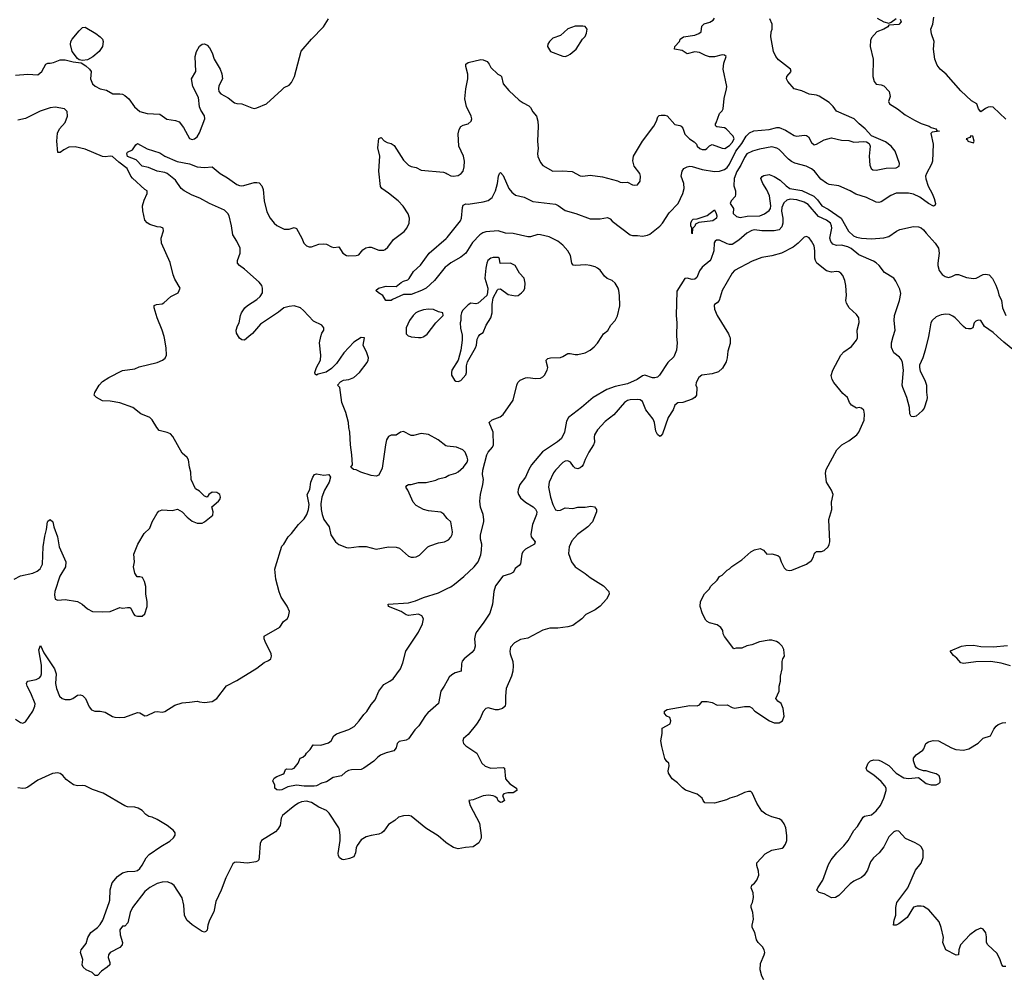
# Model space of a CAD drawing. Header units: inches. Extents: x 2293880 to 2522759, y 823965 to 1006879.
# Tile 260 of 325: x 2386564 to 2394479, y 974834 to 982547. Entities that reach past the tile are written whole.
import ezdxf

# ---------------------------------------------------------------- set-up
doc = ezdxf.new("R2010")
doc.units = ezdxf.units.IN
doc.header["$MEASUREMENT"] = 0
for name, color, linetype in [('C3987', 7, 'Continuous'), ('C3988', 7, 'Continuous'), ('C3997', 7, 'Continuous'), ('C3998', 7, 'Continuous')]:
    doc.layers.add(name, color=color, linetype=linetype)

msp = doc.modelspace()

# ---------------------------------------------------------------- linework, layer by layer
at = {"layer": 'C3987', "color": 5}
for points, elevation in [([(2386518.7, 978050), (2386570, 978077.3), (2386670, 978097.2), (2386705, 978115), (2386727.4, 978132.6), (2386748.4, 978171.6), (2386751.4, 978310), (2386764.8, 978395.2), (2386779.3, 978450), (2386786.6, 978510), (2386790, 978517.3), (2386810, 978530.4), (2386830, 978511.3), (2386837.4, 978470), (2386866.9, 978390), (2386881.1, 978310), (2386934.3, 978190), (2386931.3, 978150), (2386886.7, 978073.3), (2386845.4, 977950), (2386843.7, 977923.7), (2386850.4, 977890.4), (2386870, 977880.5), (2386930, 977887.2), (2387030, 977870.7), (2387066, 977850), (2387110, 977810.8), (2387150, 977790.8), (2387230, 977786.8), (2387290, 977791), (2387370, 977821), (2387390, 977816), (2387430, 977822.8), (2387450, 977821), (2387456.3, 977816.3), (2387478, 977770), (2387490, 977758), (2387510, 977751.3), (2387548.4, 977751.6), (2387570, 977772), (2387589.1, 977830.9), (2387589.3, 977870), (2387578, 977930), (2387577, 977990), (2387566, 978030), (2387550, 978062), (2387530, 978069), (2387509, 978069), (2387490, 978098), (2387479.3, 978150), (2387486, 978190), (2387481.2, 978250), (2387512.7, 978330), (2387563.3, 978416.7), (2387610, 978461), (2387629.6, 978510.3), (2387670, 978581), (2387683.6, 978596.4), (2387710, 978607.7), (2387790, 978600.7), (2387833.7, 978613.7), (2387870.5, 978590.5), (2387910, 978546.8), (2387950, 978514.8), (2387990, 978501), (2388030, 978501), (2388049.3, 978510.7), (2388115.5, 978564.5), (2388119, 978590), (2388108, 978632), (2388163.2, 978676.8), (2388173.2, 978690), (2388178, 978710), (2388172.3, 978730), (2388150, 978746.6), (2388110.7, 978749.3), (2388084.7, 978730), (2388070, 978708), (2388050, 978718), (2388010, 978758), (2387976.4, 978776.4), (2387942, 978850), (2387939, 978910), (2387929, 978950), (2387922, 979010), (2387909, 979029), (2387870, 979062), (2387795.9, 979195.9), (2387777.2, 979217.2), (2387750, 979229.3), (2387686, 979246), (2387667.5, 979267.5), (2387630, 979329.2), (2387610, 979349.3), (2387538.3, 979378.3), (2387473.2, 979430), (2387370, 979467.3), (2387290, 979479.7), (2387230, 979483.7), (2387182, 979510), (2387162, 979530), (2387168.7, 979550), (2387203.7, 979610), (2387230, 979639.1), (2387279.3, 979670), (2387390, 979726.3), (2387490, 979741.6), (2387523.1, 979756.9), (2387670, 979792.4), (2387712.7, 979810), (2387732.6, 979827.4), (2387742.9, 979850), (2387742.4, 979910), (2387728.1, 979988.1), (2387724.5, 980000)], 180), ([(2388405.3, 980000), (2388370, 979971.5), (2388350, 979973.3), (2388330, 979988), (2388323.4, 980000)], 160), ([(2390000, 979119.6), (2389990, 979120.9), (2389929, 979170), (2389850, 979211.8), (2389790, 979219.3), (2389730, 979204.5), (2389710, 979205.1), (2389650, 979236.2), (2389626, 979230), (2389590, 979207), (2389550, 979206), (2389530, 979196), (2389513.4, 979170), (2389503.8, 979130), (2389476.9, 978943.1), (2389450, 978886), (2389430, 978878), (2389390, 978882), (2389306, 978910), (2389270, 978928), (2389246, 978930), (2389226, 978950), (2389238, 978970), (2389234, 979050), (2389224, 979130), (2389219, 979230), (2389209.2, 979270), (2389206, 979310), (2389186, 979390), (2389152.7, 979470), (2389138, 979590), (2389118, 979610), (2389144, 979636), (2389168, 979650), (2389210, 979654), (2389249, 979670), (2389295.3, 979710), (2389356, 979790), (2389366, 979810), (2389367, 979830), (2389354, 979870), (2389324.5, 979930), (2389335.3, 979990), (2389310, 979992.7), (2389250, 979954), (2389170.6, 979870), (2389110, 979784), (2389070, 979742), (2389026.4, 979713.6), (2388962.8, 979697.2), (2388950, 979689.3), (2388938, 979698), (2388935.3, 979710), (2388949.2, 979750), (2388980.9, 979810), (2388983.7, 979850), (2388974.5, 979950), (2388985.7, 980000)], 160), ([(2389704.4, 980000), (2389710, 979998), (2389770, 979991.3), (2389790, 979991.3), (2389810, 979998), (2389812.8, 980000)], 160), ([(2386530, 976925.3), (2386570, 976896.5), (2386590, 976891.6), (2386610, 976902.7), (2386670.7, 976990), (2386686.8, 977030), (2386687.6, 977047.6), (2386653.6, 977133.6), (2386622.9, 977190), (2386618, 977210), (2386620.7, 977219.3), (2386629.6, 977230.4), (2386696.6, 977243.4), (2386724, 977256), (2386734.7, 977270), (2386739.2, 977290), (2386738.2, 977358.2), (2386718.4, 977481.6), (2386730, 977517.3), (2386759, 977459), (2386844.2, 977330), (2386856, 977290), (2386852.9, 977210), (2386859, 977170), (2386884.2, 977110), (2386905.5, 977090), (2386930, 977082), (2386970, 977081.5), (2386992, 977090), (2387030, 977117.1), (2387050, 977120.4), (2387070, 977113.7), (2387094, 977090), (2387122.4, 977022.4), (2387140, 977000), (2387168.7, 976988.7), (2387210, 976988.5), (2387250, 976980.2), (2387310, 976946), (2387330, 976940.7), (2387370, 976937.6), (2387410, 976940.7), (2387510, 976979.3), (2387530, 976975.5), (2387570, 976952), (2387590, 976955.2), (2387650, 976984.5), (2387670, 976987.1), (2387710, 976980.9), (2387730, 976985.7), (2387810, 977035.8), (2387870, 977056.5), (2387930, 977060.4), (2387990, 977070.5), (2388010, 977063), (2388050, 977058), (2388110, 977065.5), (2388150, 977090.7), (2388226.7, 977193.3), (2388310, 977235.5), (2388470, 977335.5), (2388530, 977379.3), (2388564.8, 977395.2), (2388584, 977410), (2388589.2, 977430), (2388586, 977450), (2388536, 977550), (2388529, 977571), (2388529, 977591), (2388654.8, 977665.2), (2388685.2, 977710), (2388713.2, 977730), (2388723.7, 977750), (2388732, 977790), (2388712.9, 977832.9), (2388664.8, 977904.8), (2388650, 977948), (2388622.9, 978050), (2388616, 978130), (2388619.3, 978150), (2388670, 978314), (2388688.4, 978331.6), (2388722, 978390), (2388750, 978418), (2388806, 978490), (2388850, 978533.4), (2388872, 978570), (2388885.1, 978610), (2388892, 978650), (2388875.3, 978730), (2388895.3, 978770), (2388905.2, 978830), (2388919.3, 978870), (2388934, 978890), (2388950, 978897.1), (2389010, 978886.8), (2389050, 978891.3), (2389062, 978870), (2389050.8, 978830), (2389014.6, 978765.4), (2388992.2, 978707.8), (2388984.9, 978655.1), (2388988.7, 978610), (2388995.3, 978570), (2389008.9, 978528.9), (2389053, 978470), (2389065.8, 978405.8), (2389103, 978350), (2389130, 978328.4), (2389190, 978304.2), (2389210, 978302.6), (2389290, 978313.7), (2389350, 978312.4), (2389430, 978290.5), (2389530, 978310.4), (2389590, 978308.2), (2389618, 978298), (2389690, 978233.4), (2389710, 978226.7), (2389730, 978226.7), (2389750, 978230.6), (2389776.6, 978243.4), (2389845.2, 978310), (2389861, 978319), (2389930, 978342), (2389978, 978350), (2390000, 978360.2)], 160), ([(2390000, 978538.7), (2389988.7, 978550), (2389973.2, 978573.2), (2389950, 978588.7), (2389850, 978599), (2389811.1, 978608.9), (2389750, 978642), (2389726, 978670), (2389684, 978764), (2389668, 978790), (2389676.4, 978803.6), (2389689.1, 978810.9), (2389710, 978811), (2389770, 978826.8), (2389832.5, 978827.5), (2389910, 978844.7), (2389930, 978856), (2389986, 978870), (2390000, 978877.6)], 160), ([(2390000, 977231.4), (2389977.2, 977190), (2389949.3, 977150.7), (2389930.4, 977050), (2389844.1, 976975.9), (2389825.4, 976954.5), (2389771.5, 976870), (2389740.7, 976839.3), (2389690, 976766), (2389670, 976755.6), (2389614, 976746), (2389599.1, 976730), (2389590, 976695.3), (2389570.3, 976669.7), (2389510, 976654.5), (2389465.5, 976634.5), (2389442, 976618), (2389410, 976586), (2389330.6, 976530), (2389310, 976520.5), (2389230, 976518), (2389208, 976512), (2389182, 976498), (2389150, 976469.7), (2389083.8, 976456.2), (2389030, 976420.5), (2388990, 976409.6), (2388950, 976389.7), (2388930, 976385.7), (2388850, 976385.4), (2388790, 976394), (2388720.4, 976379.6), (2388670, 976357.2), (2388650, 976354), (2388630, 976355.3), (2388615.3, 976370), (2388615.3, 976395.3), (2388598, 976430), (2388608.7, 976450), (2388630, 976464.7), (2388678.6, 976481.4), (2388688.7, 976490), (2388701.2, 976518.8), (2388710, 976524.7), (2388750, 976522.8), (2388770, 976531), (2388802, 976570), (2388818, 976610), (2388840.4, 976619.6), (2388862.7, 976637.3), (2388869.3, 976650), (2388899.1, 976680.9), (2388922.7, 976717.3), (2388983.9, 976716.1), (2389045.1, 976734.9), (2389069, 976750), (2389089, 976790), (2389110, 976806.8), (2389210, 976841.5), (2389253.4, 976866.6), (2389293.6, 976910), (2389330, 976963), (2389353.9, 976986.1), (2389390, 977043), (2389420.5, 977079.5), (2389451.8, 977150), (2389490, 977204), (2389539, 977230), (2389565.2, 977250), (2389624.5, 977330), (2389643, 977377), (2389668.2, 977471.8), (2389770, 977622.8), (2389801.6, 977690), (2389809.3, 977730), (2389795.9, 977755.9), (2389770, 977769.2), (2389690, 977757.2), (2389670, 977764), (2389629.6, 977789.6), (2389528.7, 977830), (2389526, 977850), (2389690, 977859.1), (2389744.7, 977875.3), (2389810, 977902.7), (2389930, 977939.1), (2390000, 977974.2)], 140), ([(2390000, 975926.1), (2389990, 975932.7), (2389927, 975987), (2389828.2, 976048.2), (2389710, 976145.2), (2389689.4, 976149.4), (2389650, 976147.3), (2389610, 976137), (2389579.1, 976110), (2389530, 976078), (2389490, 976023.7), (2389474, 976010), (2389450, 975999.7), (2389390, 975989.8), (2389350, 975977.7), (2389310, 975953.8), (2389277.4, 975910), (2389268.5, 975890), (2389263.8, 975850), (2389250, 975819), (2389215.1, 975804.9), (2389170, 975795.1), (2389157.2, 975797.2), (2389136, 975810), (2389127.5, 975827.5), (2389125.4, 975845.4), (2389140.5, 975950), (2389141.3, 975990), (2389134.7, 976034.7), (2389129.4, 976050), (2389052.7, 976170), (2389029, 976190), (2388970, 976216.4), (2388910, 976254.7), (2388870, 976265.4), (2388830, 976259.6), (2388805.3, 976250), (2388776.1, 976230), (2388676.5, 976150), (2388665.8, 976130), (2388656.5, 976070), (2388639.3, 976040.7), (2388620.1, 976019.9), (2388507.7, 975950), (2388495.8, 975924.2), (2388490, 975818), (2388485.2, 975794.8), (2388476.4, 975783.6), (2388463, 975777), (2388394, 975766), (2388310, 975776.3), (2388290, 975771.8), (2388278.6, 975761.4), (2388220.3, 975650), (2388184.4, 975550), (2388140.7, 975459.3), (2388123.9, 975376.1), (2388090, 975308.7), (2388077.1, 975270), (2388070.4, 975229.6), (2388061.1, 975218.9), (2388050, 975212.3), (2388030, 975216.9), (2387950, 975271.3), (2387906.6, 975310), (2387887.6, 975350), (2387883.1, 975430), (2387869.8, 975489.8), (2387806.6, 975586.6), (2387784.7, 975604.7), (2387750, 975616.9), (2387710, 975615.1), (2387670, 975604.5), (2387610, 975571.6), (2387570, 975539.8), (2387472, 975410), (2387451.8, 975370), (2387433.4, 975286.6), (2387410, 975262), (2387390, 975262), (2387367.9, 975232.1), (2387370.8, 975190), (2387390.7, 975130.7), (2387387.3, 975110), (2387370, 975089.5), (2387290, 975049), (2387279.1, 975030), (2387276.3, 975010), (2387287.3, 974970), (2387287.3, 974950), (2387266.8, 974930), (2387221.1, 974898.9), (2387190, 974864), (2387170, 974864), (2387147.3, 974887.3), (2387099, 974910), (2387073.2, 974930), (2387067, 974950), (2387072.5, 974992.5), (2387053.2, 975050), (2387059, 975070), (2387099.5, 975120.5), (2387112.7, 975170), (2387136, 975210), (2387190, 975250.4), (2387210, 975273), (2387233, 975310), (2387284.5, 975450), (2387289.5, 975470.5), (2387290, 975554), (2387307.3, 975610), (2387350, 975659.1), (2387390, 975690.4), (2387430, 975700.3), (2387490, 975702.6), (2387510, 975708.8), (2387530, 975724.4), (2387549.6, 975750), (2387580.5, 975810), (2387603.6, 975836.4), (2387698.6, 975901.4), (2387770, 975943.6), (2387799.7, 975970), (2387813.3, 975993.3), (2387813.6, 976010), (2387801.3, 976030), (2387749.8, 976070), (2387670, 976118), (2387630, 976136.9), (2387602.9, 976142.9), (2387577, 976157), (2387549.3, 976190), (2387516, 976210), (2387490, 976216.8), (2387430, 976220.4), (2387410, 976228.6), (2387234.5, 976330), (2387150, 976359.4), (2387090, 976389), (2387070, 976392.1), (2387030, 976387.8), (2386995.5, 976395.5), (2386938.5, 976438.5), (2386910, 976472.8), (2386890, 976488.4), (2386870, 976494.5), (2386827.6, 976487.6), (2386710, 976434.2), (2386630, 976378.2), (2386610, 976369.8), (2386590, 976367.8), (2386550, 976373.3)], 160)]:
    msp.add_lwpolyline(points, dxfattribs=dict(at, elevation=elevation))
at = {"layer": 'C3988', "color": 5}
for points, elevation in [([(2386530, 982101), (2386630, 982108.7), (2386710, 982103.5), (2386740.8, 982130), (2386773.2, 982190), (2386790, 982198.4), (2386810, 982197.1), (2386836.6, 982203.4), (2386890, 982224.4), (2386930, 982222.8), (2386992.9, 982207.1), (2387059, 982199), (2387095.7, 982175.7), (2387125.5, 982150), (2387138.3, 982130), (2387132.6, 982070), (2387150, 982030.4), (2387170, 982011.6), (2387210, 981991.4), (2387260.5, 981980.5), (2387311.7, 981951.7), (2387370, 981950.2), (2387390, 981947.1), (2387410, 981937.2), (2387440.2, 981910), (2387485.6, 981845.6), (2387530, 981809), (2387590, 981792.7), (2387690, 981788.2), (2387746.9, 981746.9), (2387816.2, 981736.2), (2387845.3, 981725.3), (2387881.3, 981681.3), (2387930, 981590.5), (2387950, 981583.1), (2387970, 981588.5), (2387990, 981606), (2388010, 981637.1), (2388052.2, 981750), (2388050, 981774.5), (2388020.5, 981820.5), (2388010, 981847), (2388001.5, 981921.5), (2387954.8, 982010), (2387945.1, 982070), (2387979.7, 982130), (2387975.8, 982250), (2387985.1, 982290), (2388010, 982333.4), (2388030, 982350.5), (2388050, 982353), (2388070, 982341.6), (2388090, 982320.4), (2388110, 982280.5), (2388128.2, 982228.2), (2388174.2, 982150), (2388190, 982110.6), (2388193.4, 982070), (2388165.5, 982014.5), (2388161.1, 981990), (2388165.6, 981970), (2388180.3, 981950), (2388238.8, 981918.8), (2388290, 981879.5), (2388310, 981872.7), (2388350, 981870.4), (2388430, 981838), (2388450, 981833.4), (2388470, 981837.3), (2388548.7, 981870), (2388670, 981984), (2388690, 982000.7), (2388730, 982021), (2388750, 982041), (2388772, 982090), (2388827.2, 982292.8), (2388910, 982390.3), (2389005.1, 982490), (2389046.3, 982553.7)], 180), ([(2387724.5, 980000), (2387709.6, 980050), (2387669.5, 980150), (2387645.1, 980230), (2387646, 980250), (2387662.9, 980257.1), (2387710, 980262), (2387724, 980270), (2387778.9, 980321.1), (2387839, 980350), (2387852.7, 980390), (2387810, 980462), (2387797.2, 980497.2), (2387774.2, 980594.1), (2387704.2, 980750), (2387701.6, 980790), (2387721.2, 980850), (2387718, 980870), (2387699.3, 980879.3), (2387670, 980882.7), (2387610, 980901.2), (2387590, 980914), (2387570, 980935.3), (2387553.3, 981010), (2387551.6, 981050), (2387563.8, 981096.2), (2387588.9, 981148.9), (2387588.7, 981170), (2387570, 981181.2), (2387470, 981272.6), (2387457.2, 981290), (2387428.7, 981350), (2387360.1, 981400.1), (2387310, 981447.6), (2387290, 981449.6), (2387250, 981443.5), (2387230, 981446.6), (2387090, 981505.6), (2387010, 981524.4), (2386959, 981521), (2386918.2, 981501.8), (2386890, 981478.4), (2386870, 981478), (2386861.7, 981570), (2386866.8, 981633.2), (2386884, 981670), (2386930, 981720.4), (2386947.1, 981770), (2386944.4, 981810), (2386925.1, 981830), (2386850, 981843.2), (2386810, 981838), (2386729.4, 981810.6), (2386610, 981753.7), (2386550, 981738)], 180), ([(2388323.4, 980000), (2388308.1, 980028.1), (2388305.3, 980050), (2388315.3, 980084.7), (2388328.3, 980110), (2388339.3, 980170), (2388347.7, 980190), (2388375, 980230), (2388395.6, 980250), (2388470, 980297), (2388498.3, 980321.7), (2388514.7, 980350), (2388517.1, 980390), (2388510.5, 980410), (2388490, 980437), (2388370, 980541.8), (2388329.6, 980570), (2388314, 980590), (2388315.6, 980610), (2388337.3, 980670), (2388335.9, 980710), (2388310, 980767.6), (2388278.2, 980818.2), (2388265.7, 980890), (2388247, 980970), (2388238.3, 980990), (2388210, 981016.9), (2388088.5, 981068.5), (2388012.9, 981112.9), (2387950, 981135.7), (2387887.2, 981170), (2387861.4, 981190), (2387817.1, 981257), (2387750, 981309.4), (2387730, 981318.4), (2387668.2, 981330), (2387599.4, 981359.4), (2387548.6, 981370), (2387499.2, 981419.2), (2387430, 981445.7), (2387425.7, 981470), (2387430, 981483), (2387470, 981500.7), (2387498, 981542), (2387510, 981551.3), (2387588, 981508), (2387690, 981476.5), (2387730.6, 981450), (2387830, 981405.6), (2387928.1, 981388.1), (2387990, 981363.6), (2388050, 981359.6), (2388110, 981364.9), (2388175.8, 981310), (2388235.7, 981275.7), (2388310, 981222), (2388330, 981214), (2388350, 981210.3), (2388367.1, 981212.9), (2388450, 981237.1), (2388470, 981239.1), (2388490, 981234), (2388510.8, 981210), (2388521.4, 981181.4), (2388530.5, 981089.5), (2388550, 981002.8), (2388578.4, 980950), (2388610, 980910.7), (2388630, 980893.4), (2388690, 980863), (2388730, 980863.8), (2388770, 980877.3), (2388790, 980867.3), (2388831.8, 980791.8), (2388848.5, 980750), (2388870, 980728.2), (2388890, 980720.5), (2388910, 980722), (2388970, 980742.8), (2389010, 980744), (2389030, 980742.8), (2389070, 980721), (2389090, 980716), (2389130, 980722), (2389162.8, 980670), (2389190, 980650.8), (2389210, 980647.7), (2389270, 980650.8), (2389290, 980656), (2389323, 980697), (2389346.6, 980713.4), (2389370, 980719.3), (2389390, 980717.1), (2389450, 980694.4), (2389490, 980694), (2389500.7, 980699.3), (2389522.7, 980717.3), (2389570, 980780.3), (2389654.5, 980845.5), (2389675.1, 980870), (2389693.7, 980910), (2389696.9, 980950), (2389686.9, 980986.9), (2389647.3, 981047.3), (2389607, 981090), (2389530, 981153.6), (2389476, 981190), (2389465.3, 981205.3), (2389452.2, 981330), (2389459.3, 981450), (2389442.7, 981517.3), (2389450, 981592), (2389470, 981601), (2389493, 981573), (2389519.3, 981559.3), (2389550.4, 981550.4), (2389575.5, 981535.5), (2389650, 981417.3), (2389690, 981377.3), (2389710, 981367.3), (2389750, 981357.3), (2389790, 981338), (2389970, 981320.4), (2389993, 981313), (2390000, 981308.8)], 160), ([(2390000, 980569.4), (2389983.1, 980556.9), (2389898.9, 980450), (2389831.5, 980390), (2389794.4, 980370), (2389710, 980338.3), (2389650, 980338.4), (2389561.4, 980298.6), (2389550, 980289.3), (2389530, 980289), (2389508, 980290), (2389482, 980330), (2389448.7, 980350), (2389428, 980370), (2389448.7, 980390), (2389510, 980403.8), (2389590, 980402.4), (2389630, 980433.1), (2389650, 980445.3), (2389683.3, 980456.7), (2389694, 980466), (2389730, 980522.6), (2389786.6, 980573.4), (2389855.3, 980670), (2389993.2, 980786.8), (2390000, 980795.3)], 140), ([(2388985.7, 980000), (2388992, 980028), (2389009, 980050), (2389009, 980070), (2388994, 980090), (2388924.7, 980124.8), (2388844.7, 980210), (2388820.5, 980230), (2388770, 980245.6), (2388730, 980242.4), (2388688.6, 980231.4), (2388644.8, 980195.2), (2388500.9, 980099.1), (2388435.6, 980024.4), (2388405.3, 980000)], 160), ([(2389812.8, 980000), (2389840.2, 980019.8), (2389908.7, 980110), (2389968, 980170), (2389966, 980190), (2389930, 980199), (2389890, 980217), (2389850, 980220.5), (2389810, 980214.7), (2389770, 980202), (2389748.2, 980190), (2389726.4, 980170), (2389698.4, 980130), (2389670.7, 980070), (2389670, 980022), (2389686.4, 980006.4), (2389704.4, 980000)], 160)]:
    msp.add_lwpolyline(points, dxfattribs=dict(at, elevation=elevation))
at = {"layer": 'C3988', "color": 5, "elevation": 180}
msp.add_lwpolyline([(2387070, 982218.5), (2387043.3, 982223.3), (2387030, 982234), (2386985.1, 982290), (2386971.9, 982348.1), (2386975.1, 982370), (2386986.6, 982390), (2387042, 982458), (2387070, 982482.8), (2387090, 982486), (2387175.9, 982435.9), (2387211.3, 982410), (2387230.6, 982390.6), (2387234, 982370), (2387230.5, 982330), (2387203.8, 982290), (2387153, 982247), (2387110, 982224.8)], close=True, dxfattribs=at)
at = {"layer": 'C3997', "color": 5}
for points, elevation in [([(2392270.1, 980000), (2392274.3, 979990), (2392275.5, 979944.5), (2392256.7, 979883.3), (2392251, 979830), (2392242.3, 979797.7), (2392213.5, 979746.5), (2392182.6, 979717.4), (2392130, 979699.9), (2392047.7, 979690), (2392023.8, 979670), (2392001.6, 979630), (2392000.5, 979610), (2392007.7, 979590), (2392004.7, 979530), (2391991.3, 979510), (2391970, 979495.3), (2391894, 979470), (2391854, 979466), (2391830.6, 979449.4), (2391816.4, 979410), (2391776.5, 979350), (2391730, 979217.2), (2391717.3, 979202.7), (2391710, 979196), (2391690, 979213.2), (2391678.9, 979238.9), (2391665.8, 979310), (2391656.1, 979336.1), (2391598, 979410), (2391570, 979478), (2391552, 979492), (2391530, 979494.8), (2391471, 979491), (2391450, 979484.7), (2391426, 979470), (2391340.5, 979370), (2391270, 979316.2), (2391208.2, 979250), (2391184.9, 979210), (2391180.7, 979190), (2391184, 979150), (2391175.5, 979130), (2391138.4, 979070), (2391108.6, 979011.4), (2391093.4, 978970), (2391083.4, 978956.6), (2391070, 978944), (2391050, 978937.2), (2391030, 978941.2), (2391014.5, 978954.5), (2390991, 978991), (2390970, 978999.6), (2390950, 978996.9), (2390930, 978986.6), (2390870, 978925.1), (2390856, 978904), (2390821.5, 978830), (2390815.3, 978790), (2390831.7, 978710), (2390850.4, 978650), (2390870, 978607.7), (2390890, 978600.4), (2390910, 978604.2), (2390950, 978622.6), (2391010, 978618), (2391050, 978627.8), (2391110.9, 978629.1), (2391155.6, 978635.6), (2391184.7, 978630), (2391200.7, 978610), (2391200.7, 978590), (2391167.7, 978510), (2391130.4, 978470), (2391048.8, 978410), (2391002.9, 978357.1), (2390980.2, 978310), (2390976.9, 978256.9), (2391000.4, 978190), (2391030.4, 978150), (2391110, 978096.4), (2391150, 978062.6), (2391257, 977997), (2391299.5, 977950), (2391302, 977930), (2391281.7, 977890), (2391230, 977833.5), (2391190, 977803.5), (2391114.2, 977765.8), (2391082.8, 977730), (2391010, 977678.4), (2390970, 977666.3), (2390890, 977656.3), (2390825.2, 977654.8), (2390770, 977641.2), (2390650, 977576), (2390590, 977565.2), (2390541.7, 977538.3), (2390510, 977504), (2390504.9, 977470), (2390507, 977450), (2390528.5, 977388.5), (2390531.9, 977351.9), (2390528.7, 977310), (2390518.7, 977270), (2390475.3, 977170), (2390468.7, 977110), (2390470.5, 977049.5), (2390466.8, 977030), (2390444.7, 977010), (2390410, 977000.9), (2390390, 977000.9), (2390330, 977014.5), (2390310, 977009.3), (2390290, 976985.2), (2390266.5, 976930), (2390235.6, 976884.4), (2390170, 976801.2), (2390131, 976770), (2390127.3, 976750), (2390131.3, 976730), (2390150, 976711.3), (2390238, 976650), (2390279.1, 976570), (2390306, 976546), (2390350, 976530.4), (2390450, 976536), (2390462, 976530), (2390470, 976444.7), (2390504.7, 976404.7), (2390558.8, 976370), (2390561, 976350), (2390530, 976332.7), (2390487.9, 976332.1), (2390456, 976324), (2390444.7, 976310), (2390462, 976270), (2390443.6, 976256.4), (2390430, 976255.3), (2390410, 976269), (2390402, 976290), (2390383.7, 976303.7), (2390369.5, 976309.5), (2390333.1, 976313.1), (2390290, 976309.6), (2390210, 976276), (2390174, 976270), (2390185.5, 976230), (2390260.3, 976090), (2390274, 975990), (2390273.2, 975966.8), (2390254.8, 975930), (2390210, 975897.2), (2390147.1, 975892.9), (2390090, 975881.2), (2390050, 975893.2), (2390000, 975926.1)], 160), ([(2391844.9, 980000), (2391848.9, 979950), (2391843.1, 979890), (2391822.8, 979837.3), (2391774.9, 979790), (2391708.4, 979690), (2391690, 979673.3), (2391670, 979668.5), (2391650, 979668.9), (2391590, 979690.6), (2391570, 979685.2), (2391526.3, 979653.7), (2391450, 979618.8), (2391350, 979598.2), (2391284.5, 979575.5), (2391174, 979510), (2391079.7, 979430), (2390974.7, 979350), (2390960.1, 979319.9), (2390942.6, 979230), (2390919.4, 979180.6), (2390887.4, 979152.6), (2390766.8, 979073.2), (2390679.4, 978970), (2390656, 978930), (2390630.1, 978869.9), (2390585, 978810), (2390570.2, 978770), (2390569.4, 978750), (2390574.7, 978730), (2390590, 978704.4), (2390630.3, 978670), (2390692.1, 978630), (2390711.3, 978611.3), (2390720.1, 978590), (2390719.3, 978570), (2390686, 978490), (2390672.1, 978412.1), (2390675.8, 978390), (2390706.7, 978350), (2390701.6, 978330), (2390630.3, 978290), (2390609.3, 978270.7), (2390600.8, 978250), (2390590, 978174), (2390579.5, 978160.5), (2390545.7, 978134.3), (2390533, 978107), (2390508.1, 978091.9), (2390446.7, 978073.3), (2390390, 977995.6), (2390375.8, 977950), (2390363.9, 977850), (2390342.3, 977777.7), (2390290, 977696.9), (2390239, 977630), (2390229.2, 977610), (2390219.7, 977570), (2390224.4, 977510), (2390218.2, 977481.8), (2390199.6, 977460.4), (2390137.8, 977410), (2390121.5, 977390), (2390114.4, 977370), (2390113, 977310), (2390064, 977296), (2390037.9, 977282.1), (2390017.3, 977262.7), (2390000, 977231.4)], 140), ([(2390000, 977974.2), (2390030, 977989.2), (2390060.5, 978010), (2390134, 978070), (2390218, 978150), (2390249.6, 978190.4), (2390270, 978244.7), (2390277.3, 978282.7), (2390278.7, 978330), (2390268.7, 978370), (2390267.2, 978407.2), (2390294.5, 978510), (2390295.8, 978530), (2390288.4, 978570), (2390268.3, 978628.3), (2390263.6, 978676.4), (2390267.5, 978730), (2390287, 978810), (2390291.7, 978850), (2390285, 978890), (2390286.9, 978926.9), (2390320.1, 979050), (2390330.5, 979070), (2390365.5, 979110), (2390373.3, 979130), (2390371.1, 979231.1), (2390339, 979310), (2390362, 979330), (2390426, 979354), (2390450, 979374.4), (2390530.8, 979489.2), (2390559.7, 979610), (2390568, 979630), (2390587.3, 979650), (2390630, 979668.8), (2390650, 979670.3), (2390710, 979661.7), (2390750, 979666.3), (2390770, 979676.4), (2390782.4, 979690), (2390804.2, 979730), (2390809.6, 979750), (2390798, 979790), (2390797.2, 979810), (2390810, 979822.8), (2390831.6, 979828.4), (2390910, 979831.4), (2390930, 979838.5), (2390970, 979862.7), (2390990, 979864.9), (2391030, 979854.9), (2391050, 979854.9), (2391110, 979867.7), (2391150.9, 979889.1), (2391182.7, 979917.3), (2391210, 979947.3), (2391244.3, 980000)], 140), ([(2390121, 980000), (2390121, 979970), (2390111, 979890), (2390087.7, 979810), (2390038.8, 979730), (2390034.8, 979710), (2390036, 979690), (2390058, 979650), (2390070, 979641), (2390090, 979638.8), (2390110, 979647.3), (2390150, 979691.3), (2390156.2, 979710), (2390155.5, 979764.5), (2390163.2, 979796.8), (2390228.7, 979910), (2390235.3, 979930), (2390240.4, 979979.6), (2390252.9, 980000)], 160), ([(2392545.5, 974830), (2392530, 974859.6), (2392516.5, 974910), (2392519.8, 974960.2), (2392549.6, 975030), (2392553.3, 975050), (2392549.6, 975069.6), (2392534.3, 975094.3), (2392499.3, 975130), (2392486, 975150), (2392474.5, 975210), (2392452.7, 975250), (2392452.7, 975270), (2392463.7, 975316.3), (2392457.6, 975370), (2392445.2, 975410), (2392445.2, 975430), (2392455.1, 975450), (2392462.7, 975490), (2392459.3, 975530), (2392444, 975570), (2392448.7, 975590), (2392470, 975606.8), (2392490, 975630.8), (2392506.6, 975670), (2392503.2, 975703.2), (2392488.9, 975748.9), (2392489.1, 975770.9), (2392556.5, 975843.5), (2392609.4, 975870.6), (2392692.9, 975887.1), (2392705.2, 975894.8), (2392721.2, 975918.8), (2392729.4, 975950.6), (2392729.5, 975990), (2392721.6, 976050), (2392710, 976084), (2392690, 976109.3), (2392670, 976122.7), (2392610, 976139), (2392561.5, 976161.5), (2392530, 976185.2), (2392489.4, 976250), (2392452.9, 976332.9), (2392442, 976342), (2392423.1, 976343.1), (2392390, 976335.1), (2392330, 976306.6), (2392272, 976290), (2392244.4, 976275.6), (2392150, 976249), (2392072.7, 976252.7), (2392057.2, 976270), (2392049, 976290), (2392010, 976322.7), (2391915.1, 976355.1), (2391892.1, 976372.1), (2391851.8, 976411.8), (2391810, 976444), (2391779.3, 976490), (2391776, 976510), (2391784, 976550), (2391782, 976570), (2391765.2, 976585.2), (2391749.4, 976609.4), (2391724.7, 976704.7), (2391719, 976750), (2391728.7, 976808.7), (2391729, 976851), (2391791.9, 976888.1), (2391799, 976910), (2391790, 976938), (2391766, 976950), (2391746, 976970), (2391746, 976990), (2391770, 977002), (2391950, 977033.4), (2392010, 977030.7), (2392030, 977041), (2392050, 977066), (2392090, 977067.7), (2392130, 977057.3), (2392170, 977036), (2392250, 977041), (2392290, 977018.8), (2392310, 977014), (2392390, 977026.4), (2392430, 977027.3), (2392450, 977016), (2392474.8, 976990), (2392591.3, 976910), (2392630, 976894.8), (2392670, 976894.8), (2392697.2, 976910), (2392709.2, 976950), (2392701.2, 977010), (2392684, 977050), (2392658, 977070), (2392642, 977090), (2392669, 977150), (2392669.2, 977190), (2392679.3, 977230), (2392679.3, 977270), (2392692.1, 977327.9), (2392692.7, 977387.3), (2392699, 977410), (2392713.2, 977430), (2392705.6, 977485.6), (2392694, 977510), (2392670, 977535.3), (2392648, 977550), (2392610, 977559.3), (2392590, 977559.3), (2392510, 977546), (2392450, 977522.7), (2392410, 977514), (2392370, 977495.3), (2392324.7, 977495.3), (2392306, 977490), (2392229.6, 977589.6), (2392219.3, 977610), (2392216, 977636), (2392200.2, 977660.2), (2392170, 977682), (2392110, 977699), (2392089.4, 977709.4), (2392080.2, 977720.2), (2392054, 977770), (2392035.3, 977830), (2392038, 977870), (2392070, 977932), (2392108.4, 977971.6), (2392118, 977990), (2392170, 978042), (2392190, 978072), (2392210, 978082), (2392250, 978122), (2392270, 978132), (2392289.1, 978150.9), (2392370, 978204.7), (2392442, 978270), (2392470, 978284.7), (2392516.9, 978296.9), (2392543.6, 978283.6), (2392570, 978251.3), (2392610, 978254), (2392658.8, 978238.8), (2392670.8, 978230), (2392684, 978190), (2392710, 978141), (2392726, 978126), (2392750, 978120.7), (2392770, 978123), (2392889.2, 978170), (2392930, 978198.8), (2392946, 978230), (2392950, 978252), (2392958, 978262), (2392970, 978271), (2393010, 978271), (2393030, 978281), (2393064, 978310), (2393072.1, 978327.9), (2393075.1, 978350), (2393069.5, 978529.5), (2393092, 978610), (2393089.3, 978670), (2393103.7, 978730), (2393090, 978764), (2393049.6, 978830), (2393042.4, 978902.4), (2393046.3, 978930), (2393131.6, 979090), (2393172.3, 979130), (2393230, 979162.4), (2393293.6, 979210), (2393309.7, 979230.3), (2393352.9, 979327.1), (2393355.6, 979375.6), (2393349.3, 979409.3), (2393330, 979424), (2393311.3, 979428.7), (2393290, 979424), (2393249.6, 979449.6), (2393233.2, 979470), (2393219, 979510), (2393182, 979542), (2393107.3, 979630), (2393094.5, 979654.5), (2393087.7, 979687.7), (2393101.6, 979730), (2393164.2, 979850), (2393190, 979875.8), (2393250, 979919.3), (2393291.6, 979970), (2393298.7, 979990), (2393298.4, 980000)], 160), ([(2393868.5, 980000), (2393841.7, 979890), (2393823.6, 979830), (2393797.1, 979770), (2393796.3, 979750), (2393802.4, 979722.4), (2393839.5, 979650), (2393853.7, 979610), (2393852.8, 979552.8), (2393859.1, 979510), (2393856.3, 979490), (2393835.2, 979424.8), (2393818.5, 979401.5), (2393770, 979359), (2393750, 979355.3), (2393730, 979358), (2393719, 979379), (2393717, 979430), (2393695.6, 979510), (2393662, 979590), (2393658.4, 979610), (2393668.2, 979730), (2393659.2, 979790), (2393652.2, 979812.2), (2393635.3, 979835.3), (2393589.6, 979870), (2393572.4, 979912.4), (2393572.2, 979950), (2393586.7, 980000)], 140), ([(2394590, 979860.9), (2394474.5, 979954.5), (2394425.1, 980000)], 140), ([(2390000, 978877.6), (2390014.6, 978885.4), (2390070, 978901.6), (2390090, 978912.2), (2390131.8, 978950), (2390162, 978990), (2390165.1, 979010), (2390161.6, 979030), (2390145.1, 979070), (2390126, 979090), (2390074, 979110), (2390000, 979119.6)], 160), ([(2390000, 978360.2), (2390010, 978364.9), (2390030, 978386.8), (2390039.5, 978410), (2390042, 978430), (2390028.7, 978510), (2390000, 978538.7)], 160), ([(2394530, 977354), (2394453.6, 977373.6), (2394370, 977387.3), (2394250, 977384.4), (2394150, 977372), (2394130, 977378), (2394096.1, 977416.1), (2394070, 977436), (2394044, 977470), (2394046, 977474), (2394135.3, 977510), (2394170, 977516.4), (2394230, 977519.5), (2394290, 977508.7), (2394390, 977506), (2394503.3, 977516.7)], 140), ([(2394490, 974935.3), (2394470, 974935.3), (2394459, 974950), (2394446, 974990), (2394420.9, 975040.9), (2394345.2, 975110), (2394335.1, 975130), (2394335.9, 975175.9), (2394330, 975208), (2394310, 975238), (2394290, 975244), (2394252, 975230), (2394202.8, 975190), (2394126.8, 975110), (2394114, 975070), (2394110.6, 975029.4), (2394091.1, 975028.9), (2394009, 975070), (2393984, 975130), (2393989.3, 975170), (2393972.3, 975250), (2393955.3, 975295.3), (2393872.4, 975392.4), (2393830, 975418), (2393810, 975422.7), (2393778, 975422), (2393750, 975413.2), (2393697.3, 975330), (2393630, 975279.3), (2393610, 975269.4), (2393588.7, 975270), (2393593.2, 975310), (2393606, 975350), (2393607, 975410), (2393615.1, 975450), (2393704.4, 975570), (2393766, 975710), (2393811.7, 975768.3), (2393826.8, 975813.2), (2393826.6, 975870), (2393810, 975899.3), (2393799.3, 975910), (2393762.7, 975930), (2393685.3, 975965.3), (2393630, 976023.7), (2393610, 976027), (2393590, 976018.4), (2393550, 975979.5), (2393510, 975898), (2393473.4, 975850), (2393426.4, 975810), (2393403.4, 975776.6), (2393378.9, 975710), (2393352.9, 975670), (2393330, 975651.1), (2393270, 975623.1), (2393238.6, 975601.4), (2393150, 975506.6), (2393122.8, 975490), (2393090, 975487.4), (2393030, 975520.5), (2392990, 975532.7), (2392972.7, 975550), (2392979.5, 975570), (2393020.7, 975630), (2393064.7, 975755.2), (2393086.7, 975793.3), (2393132, 975850), (2393190, 975905.7), (2393223.9, 975950), (2393270, 976030.7), (2393298.9, 976061.1), (2393343.9, 976136.1), (2393354.8, 976145.2), (2393410, 976156.4), (2393450, 976186.7), (2393482.6, 976230), (2393510.8, 976290), (2393528.5, 976350), (2393528.3, 976370), (2393518.3, 976390), (2393490, 976423), (2393430, 976474.5), (2393375.3, 976510), (2393368.7, 976530), (2393384, 976570), (2393402, 976590), (2393430, 976598), (2393470, 976594.4), (2393490, 976588), (2393551.3, 976551.3), (2393610.5, 976490), (2393670, 976453), (2393710, 976447.7), (2393790, 976456), (2393850, 976407.7), (2393890, 976397.3), (2393930, 976396), (2393953.6, 976406.4), (2393962, 976418), (2393963.1, 976443.1), (2393955.3, 976470), (2393930, 976484), (2393890, 976497.2), (2393850, 976508.7), (2393829.1, 976509.1), (2393790, 976522), (2393773.6, 976533.6), (2393762, 976550), (2393749.3, 976589.3), (2393749.5, 976610.5), (2393770, 976638), (2393824.7, 976675.3), (2393833.2, 976686.8), (2393849.2, 976730), (2393870, 976742.8), (2393907.5, 976752.5), (2393950, 976750.4), (2394053.1, 976693.1), (2394090, 976682), (2394150, 976675.8), (2394194.3, 976685.7), (2394267.5, 976732.5), (2394310, 976770.7), (2394369.2, 976790.8), (2394395.8, 976844.2), (2394412.8, 976867.2), (2394430, 976882), (2394464.8, 976895.2), (2394490, 976899.1)], 140)]:
    msp.add_lwpolyline(points, dxfattribs=dict(at, elevation=elevation))
at = {"layer": 'C3998', "color": 5}
for points, elevation in [([(2390000, 981308.8), (2390030, 981290.4), (2390047.7, 981287.7), (2390090, 981294), (2390114, 981310), (2390127.6, 981330), (2390137.2, 981362.7), (2390139.3, 981410), (2390130.8, 981450), (2390094, 981530), (2390088.6, 981630), (2390096.1, 981663.9), (2390110, 981688), (2390130, 981699.3), (2390170, 981710.6), (2390192.7, 981730), (2390198, 981750), (2390194, 981770), (2390156.4, 981850), (2390143, 981910), (2390151.3, 981990), (2390166.6, 982070), (2390165.6, 982110), (2390149.3, 982170), (2390149.2, 982190), (2390170, 982202), (2390270, 982226), (2390290, 982224.7), (2390322, 982210), (2390338, 982190), (2390350, 982162), (2390407.5, 982107.5), (2390430, 982098), (2390436, 982090), (2390450.5, 982030), (2390496.3, 981976.3), (2390580.2, 981900.2), (2390610, 981878.3), (2390655.5, 981855.5), (2390670, 981841.6), (2390690, 981804.9), (2390718, 981770), (2390730.4, 981730), (2390732.4, 981690), (2390725.3, 981570), (2390731.8, 981510), (2390727.4, 981470), (2390730, 981446), (2390750, 981398.8), (2390770, 981373.4), (2390850, 981328.7), (2390928, 981332), (2391005.1, 981325.1), (2391070, 981290.6), (2391090, 981288.2), (2391150, 981298), (2391250, 981284.4), (2391370, 981252.4), (2391390, 981241.6), (2391410, 981238), (2391450, 981240.7), (2391490, 981220.5), (2391510, 981216.3), (2391530, 981218.8), (2391551.6, 981248.4), (2391553.3, 981290), (2391549.5, 981310), (2391502.9, 981370), (2391492.8, 981412.8), (2391498.3, 981450), (2391569.6, 981570), (2391662.4, 981690), (2391682, 981730), (2391693.6, 981766.4), (2391704, 981776), (2391720.2, 981779.8), (2391750, 981780.5), (2391770, 981773), (2391830, 981704.9), (2391870, 981697.3), (2391881, 981690), (2391893.8, 981673.8), (2391910, 981627.3), (2391947.7, 981590), (2391986.1, 981566.1), (2392005, 981544.9), (2392010.3, 981530), (2392032.2, 981510), (2392050, 981502.5), (2392075.6, 981504.4), (2392087.6, 981510), (2392110, 981533), (2392130, 981542.4), (2392210, 981513.8), (2392231.9, 981511.9), (2392270, 981534.8), (2392290, 981559.1), (2392306.5, 981590), (2392300.2, 981610), (2392242.9, 981670), (2392230, 981676.8), (2392166.7, 981686.7), (2392159, 981690), (2392156.5, 981696.5), (2392156.9, 981710), (2392163.7, 981716.3), (2392188.3, 981791.7), (2392210, 981814.8), (2392217.6, 981830), (2392226.2, 981913.8), (2392246.6, 981990), (2392249.3, 982010.7), (2392218.9, 982150), (2392223.8, 982196.2), (2392244, 982250), (2392230, 982261.2), (2392210, 982265.2), (2392150, 982249.3), (2392110, 982249.3), (2392077.5, 982257.5), (2392030, 982284), (2391990, 982289.3), (2391930, 982273.2), (2391890, 982299), (2391828.7, 982310), (2391830, 982332), (2391868.7, 982370), (2391874, 982390), (2391899, 982410), (2391990, 982423), (2392023.7, 982436.3), (2392042, 982450), (2392046.3, 982493.7), (2392067.2, 982512.8), (2392112.7, 982527.3), (2392137.5, 982542.5), (2392150, 982558)], 160), ([(2393458, 982558), (2393509.3, 982529.3), (2393550, 982518), (2393570, 982526), (2393610, 982557.2)], 120), ([(2394490, 981746.8), (2394390, 981843), (2394370, 981846.4), (2394350, 981842.4), (2394327.9, 981832.1), (2394290, 981804.7), (2394271, 981830), (2394258.8, 981870), (2394215.3, 981895.3), (2394130, 981974.9), (2394010.5, 982110), (2393964, 982150), (2393939.9, 982179.9), (2393919.1, 982230), (2393908.7, 982310), (2393916.3, 982370), (2393893.8, 982433.8), (2393888.9, 982470), (2393904.9, 982510), (2393912.4, 982567.6)], 120), ([(2390000, 980795.3), (2390107.7, 980930), (2390116.4, 980950), (2390124.2, 981035.8), (2390130, 981056), (2390150, 981065.5), (2390170, 981064.4), (2390290, 981081.3), (2390330, 981094.4), (2390361.4, 981118.6), (2390388.4, 981170), (2390405.4, 981230), (2390412.3, 981290), (2390421.2, 981310), (2390430, 981317.3), (2390450, 981294.8), (2390494.9, 981190), (2390519.6, 981159.6), (2390550, 981137.2), (2390619.3, 981119.3), (2390690, 981086), (2390870, 981062.9), (2390892.8, 981052.8), (2390950, 981013), (2391034.8, 980990), (2391150, 980945.2), (2391230, 980944.9), (2391290, 980955.6), (2391310, 980946.4), (2391327.6, 980927.6), (2391470, 980818.7), (2391490, 980812.4), (2391530, 980812.7), (2391570, 980806.4), (2391610, 980814), (2391630, 980823.1), (2391710, 980886.9), (2391731.7, 980910), (2391785.9, 980994.1), (2391856.2, 981070), (2391894, 981150), (2391906.2, 981190), (2391902, 981230), (2391881.8, 981290), (2391889.7, 981329.7), (2391904, 981350), (2391930, 981365.2), (2391950, 981369), (2391970, 981366.9), (2392050, 981341.4), (2392150, 981325.2), (2392190, 981327.8), (2392230, 981342.6), (2392250, 981358), (2392270, 981384.2), (2392320.7, 981490), (2392370, 981551.5), (2392404.4, 981610), (2392430, 981636.5), (2392466.5, 981653.5), (2392590, 981663.2), (2392650, 981680.5), (2392670, 981680.5), (2392719.4, 981659.4), (2392790, 981617), (2392810, 981610.3), (2392870, 981618.4), (2392890, 981615.5), (2392904.4, 981604.4), (2392930, 981558.8), (2392950, 981542), (2392970, 981545.5), (2393030, 981581.1), (2393090, 981596.4), (2393170, 981579.3), (2393230, 981575.5), (2393270, 981562.4), (2393350, 981567.2), (2393370, 981563.7), (2393391.7, 981551.7), (2393400.3, 981530), (2393393.8, 981450), (2393397.8, 981377.8), (2393408.7, 981350), (2393420.8, 981340.8), (2393450, 981335.8), (2393530, 981352), (2393610, 981357.1), (2393633.6, 981370), (2393637.6, 981390), (2393600.5, 981490), (2393569.6, 981530), (2393524.4, 981564.4), (2393410, 981613), (2393360.5, 981670), (2393311.5, 981710), (2393271.6, 981750), (2393131, 981811), (2393102.9, 981850), (2393070, 981880.7), (2392990, 981931.8), (2392970, 981940.7), (2392910, 981947.6), (2392850, 981973.6), (2392789.7, 981989.7), (2392739.5, 982050), (2392729.3, 982070), (2392729.5, 982090.5), (2392765.2, 982130), (2392759.6, 982150), (2392664.2, 982224.2), (2392643.5, 982250), (2392622.7, 982290), (2392601.2, 982410), (2392606, 982450), (2392613.2, 982470), (2392612.3, 982510), (2392593.3, 982553.3)], 140), ([(2393642, 982550), (2393649, 982530), (2393630, 982507.7), (2393550, 982502), (2393542, 982490), (2393510, 982471), (2393455.3, 982450), (2393410, 982402), (2393402, 982378), (2393401.2, 982330), (2393424, 982230), (2393422, 982090), (2393434, 982050), (2393449.5, 982029.5), (2393490, 982024), (2393510, 982014), (2393554, 981970), (2393561.2, 981930), (2393549.2, 981890), (2393557.2, 981870), (2393621.2, 981830), (2393681.7, 981781.7), (2393758, 981738), (2393811.5, 981711.5), (2393875.3, 981690), (2393890, 981679), (2393928, 981670), (2393935.3, 981655.3), (2393958, 981650), (2393898, 981642), (2393889, 981631), (2393906.8, 981546.8), (2393901.2, 981410), (2393894.1, 981385.9), (2393852.9, 981310), (2393846.6, 981290), (2393847.1, 981267.1), (2393867.2, 981207.3), (2393898.7, 981150), (2393914.7, 981110), (2393925.2, 981070), (2393923.1, 981056.9), (2393910, 981046.8), (2393870, 981068.5), (2393798.9, 981118.9), (2393750, 981143.1), (2393710, 981152.6), (2393610, 981151.1), (2393566.6, 981133.4), (2393490, 981081.6), (2393470, 981077.8), (2393450, 981080.7), (2393370, 981117.5), (2393284.3, 981144.3), (2393239.1, 981170), (2393150, 981210.3), (2393070, 981222.7), (2393050, 981232.7), (2393003.5, 981263.5), (2392954.4, 981330), (2392930, 981348.2), (2392886, 981370), (2392794.5, 981394.5), (2392767.1, 981407.1), (2392744.6, 981424.6), (2392670, 981502.6), (2392650, 981514.3), (2392610, 981524.9), (2392510, 981506.7), (2392454, 981490), (2392410, 981468.2), (2392390, 981438.4), (2392362.2, 981377.8), (2392330, 981327), (2392307.1, 981270), (2392305, 981210), (2392316.9, 981170), (2392319.1, 981140.9), (2392314.7, 981125.2), (2392283.7, 981090), (2392276, 981070), (2392301.2, 981030), (2392298, 980990), (2392325.8, 980965.8), (2392355.5, 980955.5), (2392412.7, 980967.3), (2392514, 980970), (2392550, 980987.1), (2392590, 981014), (2392599, 981030), (2392602.4, 981050), (2392591.8, 981130), (2392570, 981179.5), (2392536.5, 981230), (2392521.3, 981270), (2392532.8, 981287.2), (2392545.6, 981294.4), (2392590, 981301.4), (2392630, 981286.8), (2392676.6, 981256.6), (2392724.1, 981210), (2392753.7, 981190), (2392850, 981173.2), (2392947.7, 981127.7), (2392977.6, 981097.6), (2393011.7, 981050), (2393062.7, 981022.7), (2393168.2, 980950), (2393226.8, 980846.8), (2393267.1, 980810), (2393290, 980799), (2393330, 980789.4), (2393410, 980785.3), (2393510, 980792.4), (2393550, 980804.5), (2393612.9, 980847.1), (2393640.4, 980859.6), (2393750, 980883.9), (2393790, 980882.3), (2393810, 980874.5), (2393830, 980857.4), (2393849.9, 980829.9), (2393923.5, 980750), (2393950.8, 980710), (2393956.5, 980670), (2393944.2, 980590), (2393945.3, 980570), (2393955.6, 980530), (2393978.3, 980498.3), (2394002.2, 980482.2), (2394030, 980475.5), (2394057.9, 980482.1), (2394090, 980498.9), (2394110, 980498.9), (2394175.2, 980475.2), (2394230, 980466), (2394252, 980468), (2394310, 980498), (2394330, 980501.2), (2394356, 980496), (2394385.1, 980465.1), (2394411.8, 980411.8), (2394428, 980370), (2394434.5, 980334.5), (2394457.6, 980290), (2394463.6, 980230), (2394491.6, 980170)], 120), ([(2393586.7, 980000), (2393601.1, 980050), (2393592.8, 980130), (2393596.8, 980170), (2393635.9, 980290), (2393645.9, 980345.9), (2393639.8, 980379.8), (2393606.2, 980446.2), (2393589.6, 980469.6), (2393514.9, 980514.9), (2393471.8, 980570), (2393450, 980591.5), (2393426.3, 980606.3), (2393310, 980655.5), (2393248.2, 980708.2), (2393222, 980722), (2393170, 980733.5), (2393130, 980731.2), (2393101.1, 980741.1), (2393083.6, 980763.6), (2393077.5, 980790), (2393092.3, 980870), (2393090.9, 980890), (2393081.1, 980910), (2393050, 980935), (2392984.3, 980964.3), (2392902.1, 981062.1), (2392870, 981080.1), (2392810, 981099), (2392756.6, 981103.4), (2392730, 981096.5), (2392706.3, 981073.7), (2392690, 981038.4), (2392688.9, 981008.9), (2392699, 980950), (2392698, 980910), (2392690, 980881.3), (2392670, 980858), (2392630, 980850.5), (2392530, 980850.5), (2392470, 980857.7), (2392450, 980853.4), (2392410, 980829.8), (2392344.2, 980775.8), (2392290, 980740.3), (2392270, 980739.8), (2392250, 980746.3), (2392190, 980774.5), (2392165.9, 980774.1), (2392154.4, 980765.6), (2392147.3, 980752.7), (2392144.3, 980690), (2392120.4, 980619.6), (2392112.7, 980607.3), (2392050, 980558.6), (2392030, 980528.8), (2392006.2, 980473.8), (2391990, 980460.2), (2391970, 980458.1), (2391930, 980468.9), (2391910, 980467.1), (2391845.4, 980365.4), (2391841.3, 980170), (2391846.7, 980110), (2391844.2, 980010), (2391844.9, 980000)], 140), ([(2391244.3, 980000), (2391258.3, 980021.7), (2391291.1, 980048.9), (2391316.2, 980090), (2391350, 980128), (2391370, 980167.3), (2391387.2, 980247.3), (2391385.6, 980330), (2391379.5, 980370), (2391374.5, 980390), (2391352, 980430), (2391326.6, 980450), (2391286.4, 980466.4), (2391265.6, 980485.6), (2391230, 980533.3), (2391210, 980549.8), (2391190, 980559), (2391150, 980571.4), (2391115.6, 980575.6), (2391030, 980569.8), (2391014.2, 980574.2), (2391001.7, 980590), (2390991.1, 980650), (2390971, 980690), (2390930, 980734.8), (2390890, 980765.7), (2390820.4, 980800.4), (2390750, 980817.7), (2390730, 980820.5), (2390670, 980800.7), (2390650, 980800.3), (2390530, 980829.1), (2390470, 980830.5), (2390410, 980848.6), (2390310, 980840.7), (2390287.2, 980832.8), (2390263.6, 980816.4), (2390203.5, 980756.5), (2390150, 980669.8), (2390110, 980638.5), (2390029, 980591), (2390000, 980569.4)], 140), ([(2393298.4, 980000), (2393296.9, 980050), (2393311.5, 980111.5), (2393309.5, 980150), (2393290, 980178), (2393231.4, 980231.4), (2393210, 980268.7), (2393206, 980290), (2393209.6, 980330), (2393206.3, 980410), (2393196.9, 980450), (2393180.5, 980490), (2393165.1, 980510), (2393150, 980519.1), (2393130, 980522.3), (2393090, 980518.3), (2393050, 980528), (2392972.4, 980590), (2392960.9, 980610), (2392956.4, 980630), (2392956.1, 980690), (2392949.7, 980730), (2392930, 980767.3), (2392910, 980792), (2392890, 980805.2), (2392870, 980799), (2392823, 980750), (2392781.4, 980718.6), (2392687.3, 980670), (2392610, 980647.4), (2392530, 980634), (2392453, 980607), (2392310.2, 980529.8), (2392290.2, 980509.8), (2392210.3, 980370), (2392188, 980290), (2392170.7, 980270), (2392150, 980258), (2392146.9, 980250), (2392150, 980219.1), (2392170, 980169.1), (2392261.3, 980021.3), (2392270.1, 980000)], 160), ([(2390252.9, 980000), (2390263.1, 980016.9), (2390290, 980032), (2390315.1, 980090), (2390352, 980150), (2390362.4, 980190), (2390362.9, 980257.1), (2390369, 980310), (2390404.5, 980375.5), (2390410, 980381), (2390430, 980382.8), (2390490, 980339.1), (2390550, 980327), (2390570, 980330.4), (2390598, 980350), (2390616.2, 980370), (2390623.6, 980390), (2390626, 980430), (2390618, 980470), (2390582.4, 980510), (2390546.3, 980570), (2390510, 980589.8), (2390426, 980586), (2390422, 980622), (2390419.3, 980630), (2390410, 980635.1), (2390370, 980635.6), (2390350.4, 980629.6), (2390328.2, 980611.8), (2390319.1, 980590), (2390310.7, 980550.7), (2390302.8, 980470), (2390326, 980390), (2390325.4, 980354.6), (2390318, 980330), (2390250, 980269), (2390230, 980264), (2390190, 980268.7), (2390170, 980255.3), (2390124.7, 980210), (2390116, 980190), (2390110.9, 980169.1), (2390110.7, 980129.3), (2390104.7, 980110), (2390106.4, 980066.4), (2390121, 980010), (2390121, 980000)], 160), ([(2394425.1, 980000), (2394390, 980032.4), (2394320.1, 980080.1), (2394290, 980129.3), (2394270, 980131.2), (2394250, 980123.7), (2394236.3, 980110), (2394224.7, 980070), (2394210, 980061.2), (2394190, 980061.2), (2394170, 980065.2), (2394150, 980079.3), (2394083.7, 980150), (2394064.7, 980164.8), (2394037.2, 980177.2), (2394010, 980179.8), (2393970, 980174), (2393930, 980158.7), (2393898.3, 980130), (2393888.9, 980110), (2393875.8, 980030), (2393868.5, 980000)], 140)]:
    msp.add_lwpolyline(points, dxfattribs=dict(at, elevation=elevation))
for points, elevation in [([(2391090, 982495.1), (2391030, 982494), (2390970, 982472.3), (2390910, 982419), (2390850, 982397.2), (2390822.8, 982370), (2390810.8, 982350), (2390807.3, 982330), (2390831.3, 982290), (2390930, 982253), (2390950, 982250.6), (2390970, 982259.1), (2390989, 982270), (2391036, 982310), (2391089.2, 982390), (2391110, 982411), (2391121, 982439), (2391125.6, 982470), (2391110.9, 982490.9)], 180), ([(2394210, 981613.2), (2394201, 981599), (2394172, 981590), (2394182, 981582), (2394186.8, 981570), (2394230, 981558), (2394236, 981570), (2394226, 981610)], 120), ([(2391970, 980826), (2391966, 980830), (2391968, 980870), (2391958, 980890), (2391958, 980910), (2391967.3, 980932.7), (2391978, 980942), (2392010, 980946), (2392090, 980974), (2392150, 981018), (2392162.8, 980990), (2392166.8, 980970), (2392164, 980950), (2392136, 980930), (2392024.5, 980915.5), (2391996.9, 980903.1), (2391990, 980886), (2391972.7, 980867.3)], 120)]:
    msp.add_lwpolyline(points, close=True, dxfattribs=dict(at, elevation=elevation))

doc.saveas('drawing.dxf')
